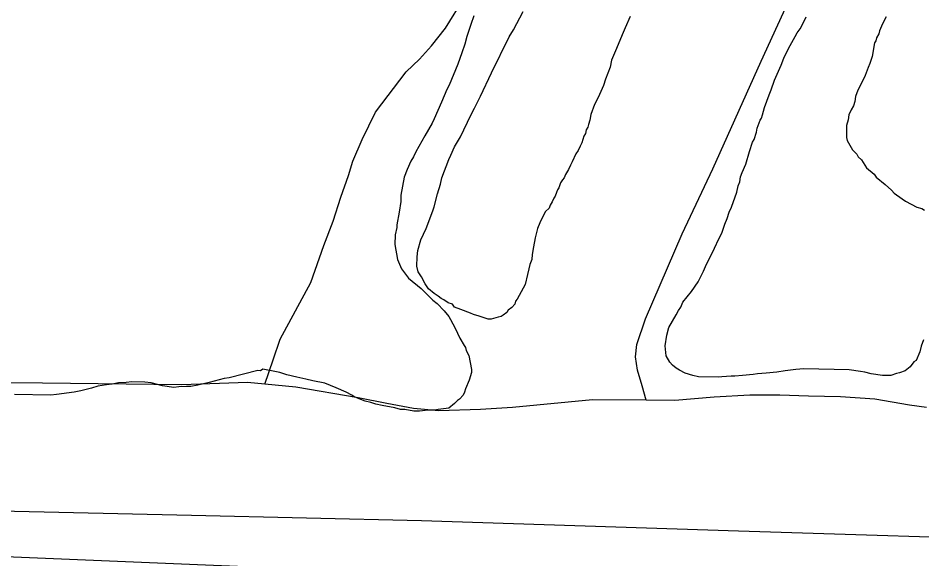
# Model space of a CAD drawing. Extents: x 3807117 to 3845308, y 337856 to 363736.
# Drawn here: x 3813611 to 3814364, y 349734 to 350184 of the extents above; entities that cross this region are included whole.
import ezdxf

# ---------------------------------------------------------------- set-up
doc = ezdxf.new("R2010")
doc.units = 0
for name, color, linetype in [('V-GRID-MAJR', 7, 'Continuous'), ('V-LEVE-TOET', 7, 'Continuous'), ('V-RIVR-EDGE', 7, 'Continuous'), ('V-SITE-VEGE', 7, 'Continuous'), ('V-TOPO-SHOR', 7, 'Continuous')]:
    doc.layers.add(name, color=color, linetype=linetype)

msp = doc.modelspace()

# ---------------------------------------------------------------- linework, layer by layer
at = {"layer": 'V-GRID-MAJR'}
msp.add_spline([(3811276.87, 349341.55), (3816580.93, 349419.09), (3821884.97, 349497.4), (3827189.01, 349576.48), (3832493.03, 349656.33), (3837797.04, 349736.96), (3843101.04, 349818.35)], degree=3, dxfattribs=at)
at = {"layer": 'V-LEVE-TOET'}
msp.add_lwpolyline([(3811267.98, 349952.84), (3811417.54, 349915.93), (3811778.36, 349827.6), (3811869.14, 349804.31), (3812137.57, 349782.51), (3812874.19, 349766.41), (3813807.21, 349727.45), (3814718.77, 349696.09), (3815260.98, 349681.2), (3815359.36, 349679.37), (3815572.61, 349658.6), (3816182.71, 349551.24), (3816570.63, 349500.82), (3816618.53, 349495.13)], dxfattribs=at)
at = {"layer": 'V-RIVR-EDGE'}
msp.add_spline([(3811218.45, 353357.75), (3811241.21, 353349.18), (3811277.57, 353336.15), (3811374.55, 353305.99), (3811420.6, 353288.89), (3811465.03, 353269.37), (3811510.27, 353249.04), (3811559.54, 353223.84), (3811619.3, 353188.92), (3811662.89, 353154.04), (3811691.94, 353127.28), (3811709.7, 353115.91), (3811765.42, 353081), (3811802.58, 353062.3), (3811835.68, 353041.2), (3811867.17, 353019.28), (3811896.23, 352996.57), (3811913.17, 352981.16), (3811951.93, 352955.99), (3812009.28, 352925.93), (3812057.74, 352901.54), (3812121.56, 352872.27), (3812173.25, 352846.26), (3812216.06, 352823.51), (3812265.33, 352799.13), (3812306.53, 352778.81), (3812348.53, 352757.68), (3812386.49, 352735.75), (3812421.22, 352720.3), (3812460.8, 352699.98), (3812545.61, 352656.1), (3812602.97, 352631.69), (3812678.12, 352606.44), (3812715.31, 352600.68), (3812744.42, 352597.38), (3812762.2, 352594.1), (3812802.62, 352585.1), (3812822.01, 352580.2), (3812833.34, 352581.79), (3812848.71, 352583.37), (3812863.26, 352580.91), (3812881.04, 352576.82), (3812922.25, 352559.74), (3812963.46, 352545.08), (3812993.35, 352532.06), (3813052.31, 352503.61), (3813083.01, 352490.59), (3813106.46, 352488.92), (3813129.91, 352485.63), (3813159, 352477.47), (3813194.55, 352462.01), (3813230.1, 352446.56), (3813273.7, 352417.34), (3813301.14, 352397.05), (3813318.91, 352388.11), (3813348, 352378.33), (3813381.13, 352364.5), (3813413.43, 352345.82), (3813494.23, 352316.51), (3813551.59, 352290.49), (3813617.85, 352267.68), (3813655.02, 352255.45), (3813691.38, 352240), (3813714.01, 352235.9), (3813744.71, 352223.69), (3813776.23, 352213.91), (3813798.06, 352213.86), (3813836.05, 352202.44), (3813875.64, 352186.97), (3813962.9, 352155.22), (3814023.51, 352136.47), (3814102.7, 352107.97), (3814155.23, 352091.66), (3814196.44, 352079.43), (3814266.74, 352055.8), (3814323.32, 352041.91), (3814445.34, 352003.6), (3814506.76, 351985.66), (3814578.69, 351964.45), (3814657.89, 351940.8), (3814702.34, 351927.75), (3814721.75, 351929.32), (3814754.09, 351926.01), (3814770.26, 351923.54), (3814789.65, 351914.6), (3814876.12, 351887.69), (3814949.66, 351867.29), (3815006.24, 351854.21), (3815041.8, 351845.23), (3815100, 351831.34), (3815142.83, 351819.1), (3815167.09, 351818.23), (3815176.79, 351814.97), (3815198.62, 351812.49), (3815248.71, 351793.77), (3815354.59, 351764.39), (3815405.5, 351749.71), (3815426.52, 351748.04), (3815454.83, 351747.16), (3815474.24, 351747.11), (3815497.68, 351743.82), (3815524.35, 351737.28), (3815541.33, 351734.81), (3815565.58, 351730.71), (3815596.3, 351724.97), (3815642.38, 351716.77), (3815669.07, 351715.9), (3815682.81, 351715.05), (3815696.55, 351711.79), (3815717.56, 351705.26), (3815765.26, 351698.68), (3815820.23, 351687.22), (3815860.65, 351679.03), (3815887.32, 351674.92), (3815924.51, 351666.74), (3815943.91, 351662.65), (3815983.51, 351652.04), (3816003.72, 351648.75), (3816038.48, 351643.81), (3816063.54, 351639.71), (3816105.59, 351635.56), (3816135.51, 351634.68), (3816171.09, 351635.4), (3816210.74, 351640.96), (3816241.48, 351644.93), (3816273.83, 351645.66), (3816303.76, 351648.01), (3816321.54, 351645.54), (3816344.17, 351637.4), (3816355.48, 351632.52), (3816384.58, 351625.98), (3816408.82, 351617.83), (3816424.99, 351614.55), (3816446.8, 351606.41), (3816479.12, 351591.77), (3816506.58, 351580.38), (3816543.75, 351564.12), (3816581.72, 351547.85), (3816605.95, 351537.28), (3816640.72, 351532.34), (3816698.92, 351520.06), (3816723.15, 351510.3), (3816746.6, 351507), (3816761.16, 351507.78), (3816778.13, 351503.69), (3816798.34, 351497.98), (3816825, 351487.4), (3816855.71, 351479.24), (3816886.43, 351474.31), (3816925.24, 351471.79), (3816966.49, 351474.11), (3816998.04, 351476.46), (3817026.34, 351475.58), (3817070.01, 351472.24), (3817092.65, 351470.56), (3817117.7, 351461.61), (3817150.84, 351455.86), (3817209.06, 351450.87), (3817268.89, 351445.87), (3817306.88, 351436.88), (3817355.39, 351431.9), (3817427.34, 351420.4), (3817484.73, 351407.32), (3817542.94, 351399.09), (3817623.81, 351395.66), (3817702.24, 351390.61), (3817745.91, 351388.88), (3817785.52, 351383.93), (3817817.87, 351380.62), (3817858.28, 351372.43), (3817897.08, 351363.44), (3817925.37, 351356.9), (3817962.56, 351352.76), (3818012.7, 351351.83), (3818077.4, 351352.48), (3818152.61, 351350.68), (3818194.66, 351347.34), (3818239.12, 351341.57), (3818286.01, 351331.75), (3818338.55, 351321.1), (3818397.56, 351310.44), (3818454.15, 351303.02), (3818509.14, 351298.84), (3818571.39, 351293.03), (3818663.57, 351285.52), (3818727.45, 351279.7), (3818795.36, 351269.83), (3818876.2, 351255.07), (3818923.09, 351250.1), (3818977.26, 351245.12), (3819054.89, 351238.46), (3819127.66, 351231.81), (3819212.56, 351225.94), (3819281.3, 351224.96), (3819351.66, 351224.78), (3819419.6, 351227.04), (3819476.21, 351226.9), (3819520.69, 351227.6), (3819546.57, 351227.54), (3819582.95, 351220.98), (3819614.49, 351220.09), (3819672.7, 351214.28), (3819726.07, 351210.92), (3819778.63, 351205.13), (3819810.96, 351200.19), (3819871.59, 351188.72), (3819899.88, 351182.99), (3819915.25, 351182.95), (3819932.24, 351185.34), (3819953.26, 351184.48), (3819983.18, 351182.78), (3820021.98, 351174.6), (3820084.22, 351159.89), (3820145.64, 351141.14), (3820186.04, 351126.48), (3820236.16, 351120.69), (3820274.96, 351112.51), (3820329.94, 351105.91), (3820344.5, 351105.87), (3820380.09, 351107.4), (3820408.4, 351109.75), (3820453.68, 351108.03), (3820490.07, 351107.13), (3820518.37, 351101.4), (3820553.93, 351094.03), (3820601.63, 351086.63), (3820680.85, 351071.88), (3820732.56, 351053.96), (3820765.7, 351044.98), (3820836.03, 351032.68), (3820886.95, 351021.23), (3820941.92, 351009.77), (3820979.1, 351001.59), (3821029.21, 350986.91), (3821084.97, 350968.98), (3821149.62, 350949.41), (3821214.28, 350937.12), (3821274.11, 350927.27), (3821338.79, 350922.25), (3821390.55, 350921.32), (3821439.88, 350920.39), (3821482.74, 350919.47), (3821516.7, 350916.96), (3821545.82, 350918.51), (3821604.05, 350917.55), (3821659.04, 350916.61), (3821685.74, 350923.01), (3821735.92, 350937.45), (3821757.76, 350939.82), (3821803.07, 350944.56), (3821833.79, 350942.06), (3821854.81, 350937.96), (3821867.75, 350937.93), (3821881.5, 350939.51), (3821902.56, 350953.21), (3821911.47, 350959.66), (3821920.37, 350959.63), (3821942.2, 350958.77), (3821963.22, 350953.06), (3821985.85, 350947.34), (3822015.76, 350942.41), (3822040.81, 350932.65), (3822068.26, 350916.41), (3822083.59, 350901.81), (3822094.07, 350887.23), (3822105.37, 350879.92), (3822121.54, 350876.65), (3822152.25, 350869.29), (3822191.87, 350864.34), (3822226.65, 350865.06), (3822267.91, 350870.62), (3822284.9, 350872.2), (3822305.11, 350872.15), (3822333.42, 350872.08), (3822351.22, 350873.65), (3822361.73, 350874.43), (3822394.89, 350872.73), (3822423.99, 350870.24), (3822458.75, 350862.87), (3822510.5, 350859.51), (3822540.43, 350859.43), (3822561.46, 350863.43), (3822581.69, 350865.8), (3822615.65, 350864.1), (3822672.24, 350856.68), (3822705.39, 350852.56), (3822756.32, 350841.92), (3822787.04, 350836.99), (3822823.41, 350830.43), (3822867.88, 350823.85), (3822902.63, 350816.48), (3822945.47, 350806.67), (3823006.09, 350790.35), (3823079.61, 350760.24), (3823137.78, 350735.03), (3823194.35, 350718.71), (3823245.28, 350709.69), (3823306.73, 350704.69), (3823364.14, 350701.31), (3823417.51, 350697.14), (3823449.05, 350697.06), (3823481.4, 350698.6), (3823550.15, 350699.23), (3823581.69, 350699.16), (3823629.38, 350688.52), (3823668.18, 350681.15), (3823696.46, 350671.37), (3823753.82, 350646.97), (3823806.35, 350633.09), (3823863.74, 350620.82), (3823898.51, 350618.31), (3823940.57, 350621.44), (3823978.59, 350625.39), (3824066.78, 350638.92), (3824121.78, 350640.4), (3824177.57, 350635.41), (3824220.42, 350630.45), (3824285.1, 350621.4), (3824327.13, 350611.59), (3824362.69, 350600.98), (3824409.58, 350596.02), (3824448.41, 350601.58), (3824481.61, 350617.67), (3824498.6, 350618.44), (3824513.97, 350620.02), (3824547.95, 350627.22), (3824585.99, 350640.06), (3824629.7, 350655.32), (3824703.39, 350691.53), (3824726.06, 350701.99), (3824746.29, 350707.6), (3824770.56, 350709.16), (3824813.42, 350707.43), (3824846.57, 350707.35), (3824892.68, 350710.47), (3824932.31, 350711.99), (3824992.98, 350715.08), (3825053.63, 350716.54), (3825077.08, 350714.06), (3825118.32, 350711.53), (3825167.65, 350711.41), (3825224.26, 350710.46), (3825268.73, 350706.31), (3825291.38, 350707.06), (3825331.81, 350704.53), (3825397.32, 350703.56), (3825606.74, 350688.49), (3825681.95, 350684.26), (3825718.33, 350679.32), (3825771.68, 350669.48), (3825829.88, 350657.2), (3825876.75, 350644.96), (3825933.34, 350632.69), (3825980.21, 350620.44), (3826027.91, 350613.04), (3826057.82, 350606.5), (3826078.82, 350597.55), (3826099.83, 350588.6), (3826132.93, 350567.49), (3826149.09, 350560.98), (3826170.12, 350560.12), (3826181.44, 350560.09), (3826191.95, 350556.83), (3826200.81, 350545.49), (3826210.51, 350541.42), (3826228.29, 350537.33), (3826238.8, 350537.31), (3826261.48, 350551.81), (3826283.34, 350561.46), (3826294.67, 350563.86), (3826328.63, 350561.35), (3826366.62, 350551.55), (3826404.6, 350537.71), (3826436.92, 350525.5), (3826469.23, 350512.48), (3826521.76, 350496.17), (3826575.93, 350488.76), (3826625.23, 350476.51), (3826668.07, 350467.5), (3826700.4, 350458.53), (3826735.16, 350452.78), (3826769.1, 350442.18), (3826814.37, 350433.98), (3826839.42, 350426.64), (3826868.52, 350417.67), (3826885.48, 350408.74), (3826910.53, 350400.59), (3826925.89, 350397.31), (3826948.52, 350392.41), (3827078.61, 350343.56), (3827134.36, 350324.82), (3827208.69, 350294.71), (3827274.15, 350272.72), (3827333.13, 350249.93), (3827396.95, 350224.7), (3827454.31, 350200.29), (3827493.09, 350180.79), (3827513.27, 350168.61), (3827518.92, 350160.5), (3827515.66, 350154.04), (3827502.68, 350137.09), (3827493.76, 350126.6), (3827492.93, 350118.51), (3827495.33, 350108.8), (3827498.56, 350105.56), (3827504.22, 350105.55), (3827524.51, 350132.99), (3827532.62, 350141.06), (3827540.71, 350143.47), (3827549.6, 350141.02), (3827564.13, 350130.47), (3827579.48, 350125.58), (3827606.96, 350115), (3827631.19, 350105.23), (3827659.45, 350084.14), (3827689.32, 350065.46), (3827728.09, 350044.34), (3827778.17, 350019.14)], degree=3, dxfattribs=at)
at = {"layer": 'V-SITE-VEGE'}
for points in [[(3813950.05, 349963), (3813947.21, 349968.96), (3813944.33, 349973.15), (3813943.24, 349977.9), (3813943.38, 349985.58), (3813944.07, 349990.89), (3813946.6, 349999.71), (3813950.91, 350009.08), (3813956.5, 350023.75), (3813957.75, 350027.28), (3813960.31, 350037.86), (3813962.83, 350046.09), (3813964.1, 350051.39), (3813969.71, 350066.65), (3813971.55, 350070.16), (3813974.63, 350077.2), (3813979.51, 350085.38), (3813988.12, 350103.54), (3813991.19, 350109.39), (3813996.1, 350119.35), (3814005.33, 350138.68), (3814020.07, 350168.55), (3814023.72, 350174.39), (3814031.69, 350189.61)], [(3813990.58, 350185.97), (3813988.09, 350178.92), (3813984.95, 350168.93), (3813983.06, 350162.47), (3813980.56, 350155.42), (3813977.43, 350146.02), (3813970.01, 350128.43), (3813968.17, 350124.92), (3813963.84, 350114.36), (3813957.67, 350100.29), (3813955.83, 350096.78), (3813949.72, 350086.26), (3813942.38, 350072.8), (3813940.53, 350068.7), (3813938.1, 350065.2), (3813935.02, 350058.16), (3813932.53, 350051.71), (3813929.89, 350036.98), (3813929.79, 350031.66), (3813928.45, 350022.82), (3813926.48, 350012.22), (3813926.43, 350009.86), (3813925.14, 350003.97), (3813924.99, 349995.7), (3813927.12, 349983.25), (3813930.52, 349975.5), (3813936.29, 349967.71), (3813946.77, 349959.24), (3813950.83, 349955.03), (3813956.64, 349949.6), (3813960.13, 349946.58), (3813965.93, 349940.57), (3813969.97, 349935.76), (3813971.11, 349933.38), (3813975.11, 349926.21), (3813979.1, 349917.86), (3813982.53, 349911.89), (3813983.68, 349910.1), (3813984.23, 349907.72), (3813986.51, 349903.54), (3813988.66, 349891.68), (3813988.61, 349889.32), (3813986.72, 349882.85), (3813983.63, 349875.82), (3813982.99, 349872.87), (3813981.76, 349870.53), (3813978.74, 349867.04), (3813976.95, 349865.9), (3813974.54, 349863.57), (3813969.73, 349859.53), (3813960.85, 349858.51), (3813957.89, 349857.98), (3813952.57, 349858.07), (3813945.46, 349857.03), (3813940.73, 349857.11), (3813933.07, 349858.44), (3813929.53, 349858.5), (3813924.83, 349859.77), (3813914.22, 349861.74), (3813908.93, 349863.02), (3813904.81, 349864.28), (3813900.11, 349865.55), (3813893.65, 349868.04), (3813890.72, 349869.27), (3813888.97, 349870.49), (3813884.29, 349872.94), (3813876.08, 349876.63), (3813866.7, 349880.36), (3813856.69, 349882.32), (3813850.8, 349883.61), (3813843.15, 349885.52), (3813834.92, 349887.45), (3813829.04, 349889.33), (3813824.92, 349890), (3813814.9, 349891.96), (3813813.11, 349890.81), (3813810.75, 349890.85), (3813786.99, 349884.79), (3813782.85, 349884.28)], [(3814120.85, 350185.59), (3814116.55, 350176.21), (3814114.07, 350170.34), (3814110.96, 350162.13), (3814108.5, 350156.86), (3814105.41, 350149.23), (3814104.11, 350143.34), (3814100.38, 350133.37), (3814098.51, 350128.08), (3814094.19, 350118.12), (3814091.12, 350112.26), (3814088.02, 350104.05), (3814087.33, 350099.33), (3814086.09, 350095.81), (3814085.45, 350093.46), (3814084.23, 350091.11), (3814083.58, 350088.17), (3814082.36, 350085.83), (3814080.49, 350080.55), (3814079.25, 350077.61), (3814077.41, 350074.1), (3814075.58, 350071.18), (3814072.51, 350064.74), (3814071.27, 350061.8), (3814069.43, 350058.29), (3814066.99, 350054.2), (3814065.76, 350051.27), (3814064.54, 350049.52), (3814062.73, 350047.19), (3814061.46, 350043.08), (3814060.25, 350041.32), (3814059.62, 350038.97), (3814058.38, 350036.04), (3814057.17, 350034.29), (3814055.93, 350031.36), (3814054.1, 350028.44), (3814053.47, 350026.09), (3814050.46, 350023.18), (3814048.02, 350019.1), (3814045.56, 350013.82), (3814043.7, 350009.13), (3814041.78, 350001.48), (3814040.46, 349993.82), (3814039.15, 349987.35), (3814039.08, 349983.21), (3814037.23, 349979.11), (3814036.57, 349975.57), (3814035.3, 349970.87), (3814033.38, 349962.63), (3814026.65, 349950.34), (3814025.43, 349948.6), (3814024.8, 349946.24), (3814022.38, 349943.33), (3814019.38, 349941.03), (3814018.17, 349939.27), (3814015.17, 349936.96), (3814013.37, 349935.82), (3814011, 349935.27), (3814005.06, 349933.61), (3814002.7, 349933.65), (3813995.06, 349936.16), (3813990.35, 349937.42), (3813988.01, 349938.65), (3813979.8, 349941.76), (3813974.51, 349943.63), (3813972.79, 349946.03), (3813969.26, 349947.27), (3813965.76, 349949.7), (3813963.42, 349950.93), (3813961.09, 349952.75), (3813957.59, 349955.17), (3813952.93, 349958.81), (3813950.05, 349963)], [(3814226.9, 349888.21), (3814223.34, 349887.68), (3814214.46, 349886.67), (3814207.95, 349886.2), (3814205, 349886.25), (3814197.31, 349885.8), (3814194.34, 349885.27), (3814177.8, 349885.58), (3814173.09, 349886.85), (3814166.63, 349888.74), (3814161.94, 349891.19), (3814159.02, 349893.02), (3814156.11, 349895.43), (3814153.79, 349897.84), (3814150.94, 349903.21), (3814149.91, 349911.51), (3814151.26, 349920.35), (3814153.15, 349926.81), (3814159.26, 349937.34), (3814161.1, 349940.85), (3814162.92, 349943.77), (3814164.77, 349947.87), (3814172.03, 349956.6), (3814177.5, 349964.78), (3814181.8, 349973.56), (3814184.27, 349979.43), (3814186.71, 349983.52), (3814191.02, 349992.89), (3814194.71, 350000.51), (3814197.16, 350005.19), (3814199.67, 350012.83), (3814201.53, 350017.52), (3814203.4, 350022.8), (3814205.25, 350026.91), (3814209.61, 350039.23), (3814210.9, 350044.53), (3814212.15, 350048.05), (3814212.81, 350052.18), (3814214.06, 350055.7), (3814217.15, 350062.74), (3814220.3, 350073.32), (3814222.8, 350080.95), (3814224.03, 350083.29), (3814225.91, 350089.17), (3814226.57, 350092.7), (3814229.05, 350099.16), (3814230.27, 350100.91), (3814230.91, 350103.85), (3814232.79, 350109.73), (3814236.54, 350120.29), (3814238.39, 350124.4), (3814240.9, 350132.62), (3814246.45, 350144.93), (3814248.93, 350150.8), (3814252.62, 350159), (3814258.13, 350168.95), (3814259.95, 350171.87), (3814262.38, 350175.37), (3814265.45, 350181.22), (3814267.3, 350185.32)], [(3814334.08, 350185.26), (3814331.01, 350179.41), (3814328.54, 350173.54), (3814327.91, 350171.19), (3814326.07, 350167.68), (3814325.43, 350165.33), (3814324.22, 350163.58), (3814322.24, 350152.39), (3814320.36, 350146.51), (3814319.11, 350142.99), (3814316.62, 350136.53), (3814312.94, 350128.92), (3814310.49, 350124.24), (3814308.61, 350118.95), (3814307.95, 350114.83), (3814306.7, 350111.31), (3814304.86, 350107.79), (3814303.01, 350103.69), (3814302.35, 350099.57), (3814301.07, 350094.86), (3814300.89, 350084.82), (3814301.43, 350082.44), (3814306.02, 350074.68), (3814309.5, 350071.07), (3814310.63, 350068.68), (3814313.54, 350066.26), (3814317.56, 350059.69), (3814323.96, 350054.25), (3814325.69, 350051.85), (3814333.26, 350045.8), (3814338.49, 350040.98), (3814340.81, 350038.57), (3814347.22, 350033.72), (3814350.14, 350031.89), (3814359.5, 350026.99), (3814363.62, 350025.73), (3814365.96, 350024.51)], [(3814365.13, 349916.37), (3814363.26, 349911.09), (3814361.99, 349906.38), (3814358.9, 349899.35), (3814357.11, 349898.2), (3814354.08, 349894.11), (3814349.88, 349890.65), (3814345.12, 349888.96), (3814342.74, 349888.42), (3814337.98, 349886.73), (3814330.89, 349886.86), (3814321.46, 349888.22), (3814316.17, 349889.5), (3814312.63, 349890.16), (3814303.2, 349891.52), (3814265.39, 349892.22), (3814258.88, 349891.75), (3814250, 349890.73), (3814242.89, 349889.68), (3814234, 349888.67), (3814226.9, 349888.21)], [(3813782.85, 349884.28), (3813770.38, 349880.96), (3813760.88, 349878.78), (3813754.95, 349877.71), (3813751.4, 349877.77), (3813744.89, 349877.3), (3813740.74, 349876.79), (3813731.31, 349878.15), (3813721.91, 349880.68), (3813716.6, 349881.38), (3813705.97, 349881.57), (3813701.23, 349881.07), (3813694.72, 349880.6), (3813689.38, 349879.52), (3813684.64, 349879.01), (3813677.53, 349877.97), (3813672.18, 349876.29), (3813663.27, 349874.09), (3813657.94, 349873.01), (3813643.12, 349870.92), (3813638.39, 349870.42), (3813608.25, 349870.98)]]:
    msp.add_lwpolyline(points, dxfattribs=at)
at = {"layer": 'V-TOPO-SHOR'}
for points in [[(3813816.66, 349879.49), (3813823.51, 349899.8), (3813829.5, 349917.09), (3813854.86, 349964.16), (3813865.75, 349995.11), (3813873.41, 350015.2), (3813879.85, 350035.32), (3813886.25, 350053.2), (3813889.91, 350065.07), (3813897.74, 350083.13), (3813908.88, 350105.99), (3813934.19, 350139.51), (3813945.31, 350150.02), (3813955.43, 350161.16), (3813967.03, 350175.72), (3813982.89, 350201.52), (3814007.84, 350259.73), (3814055.52, 350353.73), (3814092.75, 350430.32), (3814122.51, 350485.81), (3814141.88, 350526.51), (3814152.43, 350549.99)], [(3814134.15, 349866.23), (3814130.93, 349878.23), (3814126.93, 349891.25), (3814125.31, 349902.21), (3814126.52, 349912.71), (3814133.59, 349934.02), (3814164.24, 350004.66), (3814189.73, 350058.81), (3814230.04, 350148.5), (3814268.63, 350232.75), (3814321, 350351.14), (3814349.91, 350415.34)], [(3811267.37, 349994.98), (3811269.83, 349994.38), (3811463.25, 349939.14), (3811696.33, 349875.38), (3811740.56, 349860.87), (3811762.2, 349853.62), (3811796.55, 349843.65), (3811939.12, 349831.04), (3812148.54, 349816.25), (3812372.13, 349811.16), (3812670.96, 349802.8), (3812916.62, 349795.74), (3813154.49, 349788.52), (3813369.66, 349782.03), (3813595.7, 349774.09), (3813755.54, 349770.49), (3813947.11, 349765.99), (3814211.1, 349757.66), (3814477.26, 349749.29), (3814718.55, 349742), (3814932.53, 349738.33), (3815150.16, 349729.93)], [(3814367.71, 349860.28), (3814353.54, 349862.1), (3814324.7, 349866.99), (3814296.11, 349869.08), (3814269.37, 349869.58), (3814245.43, 349870.34), (3814220.54, 349870.49), (3814190.76, 349868.86), (3814158.04, 349866.05), (3814134.15, 349866.23), (3814089.36, 349866.58), (3814022.91, 349860.04), (3813996.12, 349858.36), (3813961.57, 349857.45), (3813940.45, 349859.39), (3813918.13, 349863.54), (3813894.26, 349868.34), (3813842.34, 349877.02), (3813816.66, 349879.49), (3813802.27, 349880.88), (3813747.48, 349879.1), (3813631.46, 349880.33), (3813512.63, 349881.29)]]:
    msp.add_lwpolyline(points, dxfattribs=at)

doc.saveas('drawing.dxf')
